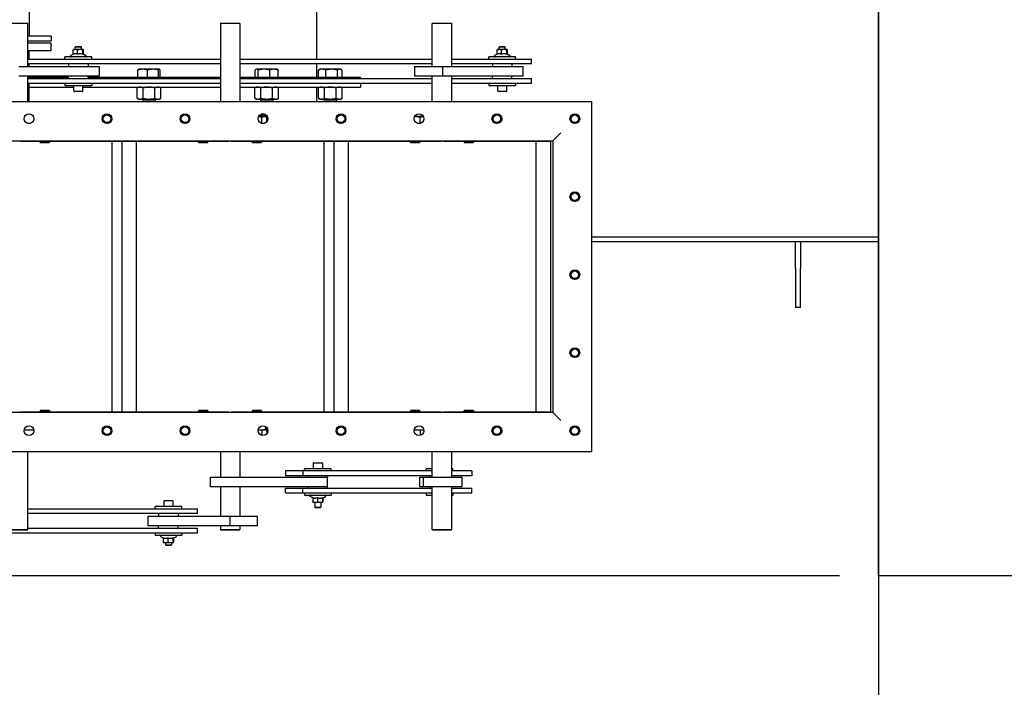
# Model space of a CAD drawing. Header units: inches. Extents: x 24 to 1128, y -94 to 748.
# Tile 380 of 573: x 428 to 479, y 458 to 492. Entities that reach past the tile are written whole.
import ezdxf

# ---------------------------------------------------------------- set-up
doc = ezdxf.new("R2010")
doc.units = ezdxf.units.IN
doc.header["$LTSCALE"] = 32
doc.header["$MEASUREMENT"] = 0
doc.layers.add('Dimension (ANSI)', color=7, linetype='Continuous', lineweight=25)
doc.layers.add('Visible (ANSI)', color=7, linetype='Continuous', lineweight=30)
doc.styles.add('Note Text (ANSI)', font='tahoma.ttf')
doc.dimstyles.new('Architectural (ANSI)', dxfattribs={"dimscale": 32, "dimtxt": 0.125, "dimasz": 0.098425, "dimexe": 0.125, "dimexo": 0.0625, "dimgap": 0.031496, "dimtad": 0, "dimtih": 1, "dimtoh": 1, "dimdec": 4, "dimrnd": 1e-08, "dimzin": 3, "dimdsep": 46, "dimlunit": 4, "dimtxsty": 'Note Text (ANSI)', "dimcen": 0.09, "dimdle": 0.393701, "dimclrd": 256, "dimclre": 256, "dimclrt": 256, "dimadec": 0, "dimazin": 3, "dimtfac": 0.96, "dimtofl": 0, "dimtmove": 0, "dimatfit": 3, "dimfxl": 1, "dimfrac": 2, "dimtolj": 1, "dimtzin": 12, "dimlwd": -1, "dimlwe": -1, "dimarcsym": 0})

# ---------------------------------------------------------------- blocks, each defined once
blk = doc.blocks.new('*D15')
at = {"layer": 'Defpoints', "color": 0, "transparency": 16777216}
for p in [(730.383, 552.029), (472.383, 538.198), (730.383, 454.747)]:
    blk.add_point(p, dxfattribs=at)
at = {"layer": 'Dimension (ANSI)', "transparency": 16777216}
for p, q in [((730.383, 550.029), (730.383, 450.747)), ((472.383, 536.198), (472.383, 450.747)), ((475.533, 454.747), (556.986, 454.747)), ((727.234, 454.747), (572.78, 454.747))]:
    blk.add_line(p, q, dxfattribs=at)
for points in [[(475.533, 455.272), (475.533, 454.222), (472.383, 454.747)], [(727.234, 455.272), (727.234, 454.222), (730.383, 454.747)]]:
    blk.add_solid(points, dxfattribs=at)
at = {"layer": 'Dimension (ANSI)', "transparency": 16777216, "insert": (557.994, 456.83), "char_height": 4, "attachment_point": 1, "style": 'Note Text (ANSI)'}
blk.add_mtext('\\A1;21\'-6"', dxfattribs=at)
blk = doc.blocks.new('*D22')
at = {"layer": 'Defpoints', "color": 0, "transparency": 16777216}
for p in [(438.48, 699.411), (351.857, 463.849), (472.383, 463.849)]:
    blk.add_point(p, dxfattribs=at)
at = {"layer": 'Dimension (ANSI)', "transparency": 16777216}
for p, q in [((436.48, 699.411), (347.857, 699.411)), ((351.857, 696.261), (351.857, 597.163)), ((351.857, 466.999), (351.857, 590.097)), ((470.383, 463.849), (347.857, 463.849))]:
    blk.add_line(p, q, dxfattribs=at)
for points in [[(351.332, 696.261), (352.382, 696.261), (351.857, 699.411)], [(351.332, 466.999), (352.382, 466.999), (351.857, 463.849)]]:
    blk.add_solid(points, dxfattribs=at)
at = {"layer": 'Dimension (ANSI)', "transparency": 16777216, "insert": (338.708, 596.155), "char_height": 4, "attachment_point": 1, "style": 'Note Text (ANSI)'}
blk.add_mtext('\\A1;19\'-7 9/16"', dxfattribs=at)

msp = doc.modelspace()

# ---------------------------------------------------------------- linework, layer by layer
at = {"layer": 'Visible (ANSI)'}
for p, q in [((472.38339, 463.84902), (472.38339, 526.19802)), ((428.80638, 510.19802), (428.80638, 491.52702)), ((443.55639, 493.53652), (443.55639, 490.34652)), ((428.74389, 492.17027), (427.74389, 492.17027)), ((427.76389, 492.19027), (428.72389, 492.19027)), ((428.72389, 492.19027), (428.74389, 492.17027)), ((428.74389, 489.97152), (428.74389, 492.17027)), ((438.63889, 492.19027), (438.61889, 492.17027)), ((439.61889, 492.17027), (438.61889, 492.17027)), ((438.61889, 492.17027), (438.61889, 488.15902)), ((438.63889, 492.19027), (439.59889, 492.19027)), ((439.59889, 492.19027), (439.61889, 492.17027)), ((439.61889, 492.17027), (439.61889, 488.15902)), ((449.51389, 492.19027), (449.49389, 492.17027)), ((450.49389, 492.17027), (449.49389, 492.17027)), ((449.49389, 489.97152), (449.49389, 492.17027)), ((449.51389, 492.19027), (450.47389, 492.19027)), ((450.47389, 492.19027), (450.49389, 492.17027)), ((450.49389, 489.97152), (450.49389, 492.17027)), ((429.93139, 491.52702), (428.74389, 491.52702)), ((428.74389, 491.27702), (429.93139, 491.27702)), ((429.93139, 491.15202), (428.74389, 491.15202)), ((429.93139, 491.52702), (429.93139, 491.27702)), ((429.93139, 490.77702), (429.93139, 491.15202)), ((428.74389, 490.77702), (429.93139, 490.77702)), ((428.80639, 490.34652), (428.80639, 490.77702)), ((431.06545, 490.6012), (430.94239, 490.53016)), ((431.06545, 490.58866), (431.06545, 490.80819)), ((431.08239, 490.83052), (431.08016, 490.82923)), ((431.17977, 490.83052), (431.08239, 490.83052)), ((431.20919, 490.98752), (431.17639, 490.95447)), ((431.48839, 490.95447), (431.17639, 490.95447)), ((431.17639, 490.83052), (431.17639, 490.95447)), ((431.42756, 490.83052), (431.17977, 490.83052)), ((431.20919, 490.98752), (431.45559, 490.98752)), ((431.29409, 490.58866), (431.29409, 490.80819)), ((431.58018, 490.83052), (431.42756, 490.83052)), ((431.45559, 490.98752), (431.48839, 490.95447)), ((431.48839, 490.83052), (431.48839, 490.95447)), ((431.56103, 490.58866), (431.56103, 490.80819)), ((431.58239, 490.83052), (431.58018, 490.83052)), ((431.58239, 490.83052), (431.58462, 490.82923)), ((431.58462, 490.6097), (431.72239, 490.53016)), ((431.59933, 490.6012), (431.59933, 490.80819)), ((452.81532, 490.60113), (452.69239, 490.53016)), ((452.81532, 490.58866), (452.81532, 490.80819)), ((452.83239, 490.83052), (452.83012, 490.8292)), ((452.92953, 490.83052), (452.83239, 490.83052)), ((452.95919, 490.98752), (452.92639, 490.95447)), ((453.23839, 490.95447), (452.92639, 490.95447)), ((452.92639, 490.83052), (452.92639, 490.95447)), ((453.17728, 490.83052), (452.92953, 490.83052)), ((452.95919, 490.98752), (453.20559, 490.98752)), ((453.04374, 490.58866), (453.04374, 490.80819)), ((453.33014, 490.83052), (453.17728, 490.83052)), ((453.20559, 490.98752), (453.23839, 490.95447)), ((453.23839, 490.83052), (453.23839, 490.95447)), ((453.31081, 490.58866), (453.31081, 490.80819)), ((453.33239, 490.83052), (453.33014, 490.83052)), ((453.33239, 490.83052), (453.33466, 490.8292)), ((453.33466, 490.60967), (453.47239, 490.53016)), ((453.34947, 490.60113), (453.34947, 490.80819)), ((428.74389, 490.34652), (438.61889, 490.34652)), ((438.61889, 490.09652), (428.74389, 490.09652)), ((428.80639, 489.97152), (428.80639, 490.09652)), ((432.01989, 490.45552), (430.64489, 490.45552)), ((430.64489, 490.34652), (430.64489, 490.45552)), ((430.83239, 490.09652), (430.83239, 489.97152)), ((431.83239, 490.09652), (431.83239, 489.97152)), ((432.01989, 490.34652), (432.01989, 490.45552)), ((439.61889, 490.34652), (449.49389, 490.34652)), ((449.49389, 490.09652), (439.61889, 490.09652)), ((443.55639, 490.09652), (443.55639, 489.40202)), ((450.49389, 490.34652), (454.58239, 490.34652)), ((454.58239, 490.09652), (450.49389, 490.09652)), ((453.76989, 490.45552), (452.39489, 490.45552)), ((452.39489, 490.34652), (452.39489, 490.45552)), ((452.58239, 490.09652), (452.58239, 489.97152)), ((453.58239, 490.09652), (453.58239, 489.97152)), ((453.76989, 490.34652), (453.76989, 490.45552)), ((454.58239, 490.09652), (454.58239, 490.34652)), ((428.28485, 489.97152), (432.40284, 489.97152)), ((432.40284, 489.97152), (432.40284, 489.47152)), ((434.39275, 489.40202), (434.39275, 489.77644)), ((434.42824, 489.82389), (434.42366, 489.82124)), ((434.63609, 489.82389), (434.42824, 489.82389)), ((435.16279, 489.82389), (434.63609, 489.82389)), ((434.87942, 489.40202), (434.87942, 489.77644)), ((435.4862, 489.82389), (435.16279, 489.82389)), ((435.44616, 489.40202), (435.44616, 489.77644)), ((435.49074, 489.82389), (435.4862, 489.82389)), ((435.49074, 489.82389), (435.49533, 489.82124)), ((435.52623, 489.40202), (435.52623, 489.77644)), ((440.40226, 489.40202), (440.40226, 489.77644)), ((440.46354, 489.82389), (440.4448, 489.81307)), ((440.48164, 489.82389), (440.46354, 489.82389)), ((440.85729, 489.82389), (440.48164, 489.82389)), ((440.56103, 489.40202), (440.56103, 489.77644)), ((441.37044, 489.82389), (440.85729, 489.82389)), ((441.15356, 489.40202), (441.15356, 489.77644)), ((441.52604, 489.82389), (441.37044, 489.82389)), ((441.52604, 489.82389), (441.54478, 489.81307)), ((441.58732, 489.40202), (441.58732, 489.77644)), ((443.65289, 489.40202), (443.65289, 489.77644)), ((443.72982, 489.82389), (443.68605, 489.79862)), ((443.8396, 489.82389), (443.72982, 489.82389)), ((444.33041, 489.82389), (443.8396, 489.82389)), ((444.02632, 489.40202), (444.02632, 489.77644)), ((444.75188, 489.82389), (444.33041, 489.82389)), ((444.63451, 489.40202), (444.63451, 489.77644)), ((444.79232, 489.82389), (444.75188, 489.82389)), ((444.79232, 489.82389), (444.83609, 489.79862)), ((444.86926, 489.40202), (444.86926, 489.77644)), ((448.58027, 489.97152), (450.03485, 489.97152)), ((448.58027, 489.97152), (448.58027, 489.47152)), ((450.03485, 489.97152), (454.15284, 489.97152)), ((450.03485, 489.47152), (450.03485, 489.97152)), ((454.15284, 489.47152), (454.15284, 489.97152)), ((432.40284, 489.47152), (428.28485, 489.47152)), ((428.74389, 488.15902), (428.74389, 489.47152)), ((428.74389, 489.34652), (438.61889, 489.34652)), ((438.61889, 489.09652), (428.74389, 489.09652)), ((428.80639, 489.34652), (428.80639, 489.47152)), ((430.83239, 489.40202), (428.80639, 489.40202)), ((428.80639, 488.15902), (428.80639, 489.09652)), ((430.64489, 489.09652), (430.64489, 488.98752)), ((430.83239, 489.34652), (430.83239, 489.47152)), ((431.83239, 489.34652), (431.83239, 489.47152)), ((438.61889, 489.40202), (431.83239, 489.40202)), ((432.01989, 489.09652), (432.01989, 488.98752)), ((445.80639, 489.40202), (439.61889, 489.40202)), ((439.61889, 489.34652), (449.49389, 489.34652)), ((449.49389, 489.09652), (439.61889, 489.09652)), ((445.80639, 489.40202), (445.80639, 489.34652)), ((445.80639, 489.09652), (445.80639, 488.90202)), ((450.03485, 489.47152), (448.58027, 489.47152)), ((449.49389, 488.15902), (449.49389, 489.47152)), ((454.15284, 489.47152), (450.03485, 489.47152)), ((450.49389, 488.15902), (450.49389, 489.47152)), ((450.49389, 489.34652), (454.58239, 489.34652)), ((454.58239, 489.09652), (450.49389, 489.09652)), ((452.39489, 489.09652), (452.39489, 488.98752)), ((452.58239, 489.34652), (452.58239, 489.47152)), ((453.58239, 489.34652), (453.58239, 489.47152)), ((453.76989, 489.09652), (453.76989, 488.98752)), ((454.58239, 489.09652), (454.58239, 489.34652)), ((428.80639, 488.90202), (431.09789, 488.90202)), ((430.64489, 488.98752), (432.01989, 488.98752)), ((431.09789, 488.70752), (431.09789, 488.98752)), ((431.53489, 488.67552), (431.12989, 488.67552)), ((431.56689, 488.70752), (431.56689, 488.98752)), ((431.56689, 488.90202), (438.61889, 488.90202)), ((434.42849, 488.90202), (434.34635, 488.86371)), ((434.34635, 488.33132), (434.34635, 488.86371)), ((434.65292, 488.33132), (434.65292, 488.86371)), ((435.26607, 488.33132), (435.26607, 488.86371)), ((435.49049, 488.90202), (435.57264, 488.86371)), ((435.57264, 488.33132), (435.57264, 488.86371)), ((439.61889, 488.90202), (445.80639, 488.90202)), ((440.46379, 488.90202), (440.38165, 488.86371)), ((440.38165, 488.33132), (440.38165, 488.86371)), ((440.68822, 488.33132), (440.68822, 488.86371)), ((441.30136, 488.33132), (441.30136, 488.86371)), ((441.52579, 488.90202), (441.60794, 488.86371)), ((441.60794, 488.33132), (441.60794, 488.86371)), ((443.55639, 488.90202), (443.55639, 488.15902)), ((443.73007, 488.90202), (443.64793, 488.86371)), ((443.64793, 488.33132), (443.64793, 488.86371)), ((443.9545, 488.33132), (443.9545, 488.86371)), ((444.56764, 488.33132), (444.56764, 488.86371)), ((444.79207, 488.90202), (444.87422, 488.86371)), ((444.87422, 488.33132), (444.87422, 488.86371)), ((452.39489, 488.98752), (453.76989, 488.98752)), ((452.84789, 488.70752), (452.84789, 488.98752)), ((453.28489, 488.67552), (452.87989, 488.67552)), ((453.31689, 488.70752), (453.31689, 488.98752)), ((457.68139, 488.15902), (387.93139, 488.15902)), ((434.42849, 488.29302), (434.34635, 488.33132)), ((434.42849, 488.29302), (434.49963, 488.29302)), ((434.49963, 488.29302), (434.95949, 488.29302)), ((434.64699, 488.29302), (434.64699, 488.20612)), ((434.64699, 488.20612), (435.27199, 488.20612)), ((434.69409, 488.15902), (434.64699, 488.20612)), ((434.95949, 488.29302), (435.41935, 488.29302)), ((435.22489, 488.15902), (435.27199, 488.20612)), ((435.27199, 488.29302), (435.27199, 488.20612)), ((435.41935, 488.29302), (435.49049, 488.29302)), ((435.49049, 488.29302), (435.57264, 488.33132)), ((440.46379, 488.29302), (440.38165, 488.33132)), ((440.46379, 488.29302), (440.53493, 488.29302)), ((440.53493, 488.29302), (440.99479, 488.29302)), ((440.68229, 488.29302), (440.68229, 488.20612)), ((440.68229, 488.20612), (441.30729, 488.20612)), ((440.72939, 488.15902), (440.68229, 488.20612)), ((440.99479, 488.29302), (441.45465, 488.29302)), ((441.26019, 488.15902), (441.30729, 488.20612)), ((441.30729, 488.29302), (441.30729, 488.20612)), ((441.45465, 488.29302), (441.52579, 488.29302)), ((441.52579, 488.29302), (441.60794, 488.33132)), ((443.73007, 488.29302), (443.64793, 488.33132)), ((443.73007, 488.29302), (443.80121, 488.29302)), ((443.80121, 488.29302), (444.26107, 488.29302)), ((443.94857, 488.29302), (443.94857, 488.20612)), ((443.94857, 488.20612), (444.57357, 488.20612)), ((443.99567, 488.15902), (443.94857, 488.20612)), ((444.26107, 488.29302), (444.72093, 488.29302)), ((444.52647, 488.15902), (444.57357, 488.20612)), ((444.57357, 488.29302), (444.57357, 488.20612)), ((444.72093, 488.29302), (444.79207, 488.29302)), ((444.79207, 488.29302), (444.87422, 488.33132)), ((457.68139, 470.22152), (457.68139, 488.15902)), ((428.88685, 487.04732), (428.72594, 487.04732)), ((440.87278, 487.39107), (440.58047, 487.39107)), ((440.74648, 487.04732), (440.72594, 487.04732)), ((440.74648, 487.04732), (440.74648, 487.35199)), ((440.88685, 487.04732), (440.74648, 487.04732)), ((440.93139, 487.39107), (440.87278, 487.39107)), ((440.93139, 487.39107), (440.99908, 487.35199)), ((440.99908, 487.12472), (440.99908, 487.35199)), ((448.61889, 487.39107), (448.58047, 487.39107)), ((448.99778, 487.39107), (448.61889, 487.39107)), ((448.65014, 487.39107), (448.65014, 487.47917)), ((448.87148, 487.04732), (448.72594, 487.04732)), ((448.87148, 487.04732), (448.87148, 487.35199)), ((448.88685, 487.04732), (448.87148, 487.04732)), ((449.03231, 487.39107), (448.99778, 487.39107)), ((455.68139, 486.15902), (456.09069, 486.56832)), ((389.93139, 486.15902), (455.68139, 486.15902)), ((428.32424, 486.14027), (428.1984, 486.14027)), ((428.32424, 486.14027), (429.36889, 486.14027)), ((428.74389, 486.14027), (428.74389, 486.15902)), ((429.36889, 486.15902), (429.36889, 486.09312)), ((429.36889, 486.09312), (429.86889, 486.09312)), ((429.41469, 486.04732), (429.36889, 486.09312)), ((429.82309, 486.04732), (429.41469, 486.04732)), ((429.82309, 486.04732), (429.86889, 486.09312)), ((429.86889, 486.15902), (429.86889, 486.09312)), ((429.86889, 486.14027), (433.05639, 486.14027)), ((433.05639, 486.14027), (433.55698, 486.14027)), ((433.05639, 486.14027), (433.05639, 472.24027)), ((433.55698, 486.14027), (434.30147, 486.14027)), ((433.55698, 486.14027), (433.55698, 472.24027)), ((434.30147, 486.14027), (437.49389, 486.14027)), ((434.30147, 486.14027), (434.30147, 472.24027)), ((437.49389, 486.15902), (437.49389, 486.09312)), ((437.49389, 486.09312), (437.99389, 486.09312)), ((437.53969, 486.04732), (437.49389, 486.09312)), ((437.94809, 486.04732), (437.53969, 486.04732)), ((437.94809, 486.04732), (437.99389, 486.09312)), ((437.99389, 486.15902), (437.99389, 486.09312)), ((437.99389, 486.14027), (439.05266, 486.14027)), ((438.61889, 486.15902), (438.61889, 486.14027)), ((439.17854, 486.14027), (439.05266, 486.14027)), ((439.17854, 486.14027), (440.24389, 486.14027)), ((439.61889, 486.15902), (439.61889, 486.14027)), ((440.24389, 486.15902), (440.24389, 486.09312)), ((440.24389, 486.09312), (440.74389, 486.09312)), ((440.28969, 486.04732), (440.24389, 486.09312)), ((440.69809, 486.04732), (440.28969, 486.04732)), ((440.69809, 486.04732), (440.74389, 486.09312)), ((440.74389, 486.15902), (440.74389, 486.09312)), ((440.74389, 486.14027), (443.92972, 486.14027)), ((443.92972, 486.14027), (444.43345, 486.14027)), ((443.92972, 486.14027), (443.92972, 472.24027)), ((444.43345, 486.14027), (444.43423, 486.14027)), ((444.43423, 486.14027), (445.18201, 486.14027)), ((444.43423, 486.14027), (444.43423, 472.24027)), ((445.18201, 486.14027), (448.36889, 486.14027)), ((445.18201, 486.14027), (445.18201, 472.24027)), ((448.36889, 486.15902), (448.36889, 486.09312)), ((448.36889, 486.09312), (448.86889, 486.09312)), ((448.41469, 486.04732), (448.36889, 486.09312)), ((448.82309, 486.04732), (448.41469, 486.04732)), ((448.82309, 486.04732), (448.86889, 486.09312)), ((448.86889, 486.15902), (448.86889, 486.09312)), ((448.86889, 486.14027), (449.9484, 486.14027)), ((449.49389, 486.14027), (449.49389, 486.15902)), ((450.07424, 486.14027), (449.9484, 486.14027)), ((450.07424, 486.14027), (451.11889, 486.14027)), ((450.49389, 486.14027), (450.49389, 486.15902)), ((451.11889, 486.15902), (451.11889, 486.09312)), ((451.11889, 486.09312), (451.61889, 486.09312)), ((451.16469, 486.04732), (451.11889, 486.09312)), ((451.57309, 486.04732), (451.16469, 486.04732)), ((451.57309, 486.04732), (451.61889, 486.09312)), ((451.61889, 486.15902), (451.61889, 486.09312)), ((451.61889, 486.14027), (454.80639, 486.14027)), ((454.80639, 486.14027), (455.5566, 486.14027)), ((454.80639, 486.14027), (454.80639, 472.24027)), ((455.5566, 486.14027), (455.5566, 472.24027)), ((455.68139, 486.15902), (455.68139, 472.22152)), ((457.68139, 481.22402), (472.38339, 481.22402)), ((472.38339, 480.97402), (457.68139, 480.97402)), ((468.13339, 479.59902), (468.13339, 480.97402)), ((468.38339, 480.97402), (468.38339, 479.59902)), ((468.13339, 479.59902), (468.13339, 477.59902)), ((468.38339, 477.59902), (468.38339, 479.59902)), ((468.38339, 477.59902), (468.13339, 477.59902)), ((429.41389, 472.33322), (429.36809, 472.28741)), ((429.41389, 472.33322), (429.82229, 472.33322)), ((429.82229, 472.33322), (429.86809, 472.28741)), ((437.53889, 472.33322), (437.49309, 472.28741)), ((437.53889, 472.33322), (437.94729, 472.33322)), ((437.94729, 472.33322), (437.99309, 472.28741)), ((440.28889, 472.33322), (440.24309, 472.28741)), ((440.28889, 472.33322), (440.69729, 472.33322)), ((440.69729, 472.33322), (440.74309, 472.28741)), ((448.41389, 472.33322), (448.36809, 472.28741)), ((448.41389, 472.33322), (448.82229, 472.33322)), ((448.82229, 472.33322), (448.86809, 472.28741)), ((451.16389, 472.33322), (451.11809, 472.28741)), ((451.16389, 472.33322), (451.57229, 472.33322)), ((451.57229, 472.33322), (451.61809, 472.28741)), ((455.68139, 472.22152), (389.93139, 472.22152)), ((429.36809, 472.24027), (428.32424, 472.24027)), ((428.74389, 472.22152), (428.74389, 472.24027)), ((429.86809, 472.28741), (429.36809, 472.28741)), ((429.36809, 472.22152), (429.36809, 472.28741)), ((429.86809, 472.22152), (429.86809, 472.28741)), ((433.05639, 472.24027), (429.86809, 472.24027)), ((433.55698, 472.24027), (433.05639, 472.24027)), ((434.30147, 472.24027), (433.55698, 472.24027)), ((437.49309, 472.24027), (434.30147, 472.24027)), ((437.99309, 472.28741), (437.49309, 472.28741)), ((437.49309, 472.22152), (437.49309, 472.28741)), ((437.99309, 472.22152), (437.99309, 472.28741)), ((439.05266, 472.24027), (437.99309, 472.24027)), ((438.61889, 472.24027), (438.61889, 472.22152)), ((439.05266, 472.24027), (439.17854, 472.24027)), ((440.24309, 472.24027), (439.17854, 472.24027)), ((439.61889, 472.24027), (439.61889, 472.22152)), ((440.74309, 472.28741), (440.24309, 472.28741)), ((440.24309, 472.22152), (440.24309, 472.28741)), ((440.74309, 472.22152), (440.74309, 472.28741)), ((443.92972, 472.24027), (440.74309, 472.24027)), ((444.43345, 472.24027), (443.92972, 472.24027)), ((444.43423, 472.24027), (444.43345, 472.24027)), ((445.18201, 472.24027), (444.43423, 472.24027)), ((448.36809, 472.24027), (445.18201, 472.24027)), ((448.86809, 472.28741), (448.36809, 472.28741)), ((448.36809, 472.22152), (448.36809, 472.28741)), ((448.86809, 472.22152), (448.86809, 472.28741)), ((449.9484, 472.24027), (448.86809, 472.24027)), ((449.49389, 472.22152), (449.49389, 472.24027)), ((449.9484, 472.24027), (450.07424, 472.24027)), ((451.11809, 472.24027), (450.07424, 472.24027)), ((450.49389, 472.22152), (450.49389, 472.24027)), ((451.61809, 472.28741), (451.11809, 472.28741)), ((451.11809, 472.22152), (451.11809, 472.28741)), ((451.61809, 472.22152), (451.61809, 472.28741)), ((454.80639, 472.24027), (451.61809, 472.24027)), ((455.5566, 472.24027), (454.80639, 472.24027)), ((456.09069, 471.81222), (455.68139, 472.22152)), ((428.56128, 471.33322), (429.0515, 471.33322)), ((440.56128, 471.33322), (440.7455, 471.33322)), ((440.7455, 471.33322), (440.99827, 471.33322)), ((440.7455, 471.33322), (440.7455, 471.04155)), ((440.99827, 471.33322), (440.99827, 471.12375)), ((448.56128, 471.33322), (448.8697, 471.33322)), ((448.8697, 471.33322), (448.94976, 471.33322)), ((448.8697, 471.33322), (448.8697, 471.04216)), ((448.94976, 471.33322), (449.0515, 471.33322)), ((387.93139, 470.22152), (457.68139, 470.22152)), ((428.74389, 466.21027), (428.74389, 470.22152)), ((438.61889, 470.22152), (438.61889, 468.90902)), ((439.61889, 470.22152), (439.61889, 468.90902)), ((449.49389, 468.90902), (449.49389, 470.22152)), ((450.49389, 468.90902), (450.49389, 470.22152)), ((444.30633, 469.33052), (442.93133, 469.33052)), ((442.93133, 469.22152), (442.93133, 469.33052)), ((443.38433, 469.61052), (443.38433, 469.33052)), ((443.41633, 469.64252), (443.82133, 469.64252)), ((443.85333, 469.61052), (443.85333, 469.33052)), ((444.30633, 469.22152), (444.30633, 469.33052)), ((449.49389, 469.33052), (449.17607, 469.33052)), ((449.17607, 469.22152), (449.17607, 469.33052)), ((450.55107, 469.33052), (450.49389, 469.33052)), ((450.55107, 469.22152), (450.55107, 469.33052)), ((438.11343, 468.90902), (444.11334, 468.90902)), ((438.11343, 468.40902), (438.11343, 468.90902)), ((441.96405, 469.22152), (441.96405, 468.97152)), ((442.84391, 469.22152), (441.96405, 469.22152)), ((442.84391, 468.97152), (441.96405, 468.97152)), ((442.84391, 469.22152), (442.84391, 468.97152)), ((449.49389, 469.22152), (442.84391, 469.22152)), ((449.49389, 468.97152), (442.84391, 468.97152)), ((443.11883, 468.97152), (443.11883, 468.90902)), ((444.11334, 468.90902), (444.1243, 468.90902)), ((444.11334, 468.40902), (444.11334, 468.90902)), ((444.11883, 468.97152), (444.11883, 468.90902)), ((444.1243, 468.40902), (444.1243, 468.90902)), ((448.84951, 468.90902), (449.02327, 468.90902)), ((448.84951, 468.40902), (448.84951, 468.90902)), ((449.02327, 468.90902), (451.02243, 468.90902)), ((449.02327, 468.90902), (449.02327, 468.40902)), ((449.36357, 468.97152), (449.36357, 468.90902)), ((451.51835, 469.22152), (450.49389, 469.22152)), ((451.51835, 468.97152), (450.49389, 468.97152)), ((451.02243, 468.40902), (451.02243, 468.90902)), ((451.51835, 469.22152), (451.51835, 468.97152)), ((444.11334, 468.40902), (438.11343, 468.40902)), ((438.61889, 468.40902), (438.61889, 466.90902)), ((439.61889, 468.40902), (439.61889, 466.90902)), ((441.96405, 468.34652), (442.84391, 468.34652)), ((441.96405, 468.09652), (441.96405, 468.34652)), ((442.84391, 468.34652), (449.49389, 468.34652)), ((442.84391, 468.09652), (442.84391, 468.34652)), ((443.11883, 468.34652), (443.11883, 468.40902)), ((444.1243, 468.40902), (444.11334, 468.40902)), ((444.11883, 468.34652), (444.11883, 468.40902)), ((449.02327, 468.40902), (448.84951, 468.40902)), ((451.02243, 468.40902), (449.02327, 468.40902)), ((449.36357, 468.34652), (449.36357, 468.40902)), ((449.49389, 466.21027), (449.49389, 468.40902)), ((450.49389, 466.21027), (450.49389, 468.40902)), ((450.49389, 468.34652), (451.51835, 468.34652)), ((451.51835, 468.09652), (451.51835, 468.34652)), ((441.96405, 468.09652), (442.84391, 468.09652)), ((442.84391, 468.09652), (449.49389, 468.09652)), ((442.93133, 468.09652), (442.93133, 467.98752)), ((442.93133, 467.98752), (444.30633, 467.98752)), ((443.36527, 467.8341), (443.22883, 467.91287)), ((443.36527, 467.85437), (443.36527, 467.63484)), ((443.61155, 467.85437), (443.61155, 467.63484)), ((443.86511, 467.85437), (443.86511, 467.63484)), ((443.86891, 467.83209), (444.00883, 467.91287)), ((443.87238, 467.8341), (443.87238, 467.63484)), ((444.30633, 468.09652), (444.30633, 467.98752)), ((449.17607, 468.09652), (449.17607, 467.98752)), ((449.17607, 467.98752), (449.49389, 467.98752)), ((450.49389, 468.09652), (451.51835, 468.09652)), ((450.49389, 467.98752), (450.55107, 467.98752)), ((450.55107, 468.09652), (450.55107, 467.98752)), ((428.74389, 467.28402), (437.45439, 467.28402)), ((436.64189, 467.39302), (435.26689, 467.39302)), ((435.26689, 467.28402), (435.26689, 467.39302)), ((435.71989, 467.67302), (435.71989, 467.39302)), ((435.75189, 467.70502), (436.15689, 467.70502)), ((436.18889, 467.67302), (436.18889, 467.39302)), ((436.64189, 467.28402), (436.64189, 467.39302)), ((437.45439, 467.03402), (437.45439, 467.28402)), ((443.36883, 467.61252), (443.36875, 467.61256)), ((443.36883, 467.61252), (443.48841, 467.61252)), ((443.46283, 467.61252), (443.46283, 467.36357)), ((443.46283, 467.36357), (443.77483, 467.36357)), ((443.49563, 467.33052), (443.46283, 467.36357)), ((443.48841, 467.61252), (443.73833, 467.61252)), ((443.74203, 467.33052), (443.49563, 467.33052)), ((443.73833, 467.61252), (443.86875, 467.61252)), ((443.74203, 467.33052), (443.77483, 467.36357)), ((443.77483, 467.61252), (443.77483, 467.36357)), ((443.86875, 467.61252), (443.86883, 467.61252)), ((443.86883, 467.61252), (443.86891, 467.61256)), ((437.45439, 467.03402), (428.74389, 467.03402)), ((434.89181, 466.90902), (439.11115, 466.90902)), ((434.89181, 466.90902), (434.89181, 466.40902)), ((435.45439, 467.03402), (435.45439, 466.90902)), ((436.45439, 467.03402), (436.45439, 466.90902)), ((439.11115, 466.90902), (439.11115, 466.40902)), ((439.11115, 466.90902), (440.53309, 466.90902)), ((440.53309, 466.40902), (440.53309, 466.90902)), ((428.74389, 466.28402), (437.45439, 466.28402)), ((439.11115, 466.40902), (434.89181, 466.40902)), ((435.45439, 466.28402), (435.45439, 466.40902)), ((436.45439, 466.28402), (436.45439, 466.40902)), ((437.45439, 466.03402), (437.45439, 466.28402)), ((438.61889, 466.40902), (438.61889, 466.21027)), ((440.53309, 466.40902), (439.11115, 466.40902)), ((439.61889, 466.40902), (439.61889, 466.21027)), ((437.45439, 466.03402), (396.11889, 466.03402)), ((427.74389, 466.21027), (428.74389, 466.21027)), ((428.72389, 466.19027), (427.76389, 466.19027)), ((428.72389, 466.19027), (428.74389, 466.21027)), ((435.26689, 466.03402), (435.26689, 465.92502)), ((435.26689, 465.92502), (436.64189, 465.92502)), ((435.68999, 465.77786), (435.56439, 465.85037)), ((435.68999, 465.79187), (435.68999, 465.57234)), ((435.92254, 465.79187), (435.92254, 465.57234)), ((436.18694, 465.79187), (436.18694, 465.57234)), ((436.20593, 465.77043), (436.34439, 465.85037)), ((436.21879, 465.77786), (436.21879, 465.57234)), ((436.64189, 466.03402), (436.64189, 465.92502)), ((438.61889, 466.21027), (439.61889, 466.21027)), ((438.63889, 466.19027), (438.61889, 466.21027)), ((439.59889, 466.19027), (438.63889, 466.19027)), ((439.59889, 466.19027), (439.61889, 466.21027)), ((449.49389, 466.21027), (450.49389, 466.21027)), ((449.51389, 466.19027), (449.49389, 466.21027)), ((450.47389, 466.19027), (449.51389, 466.19027)), ((450.47389, 466.19027), (450.49389, 466.21027)), ((435.70439, 465.55002), (435.70286, 465.5509)), ((435.70439, 465.55002), (435.80626, 465.55002)), ((435.79839, 465.55002), (435.79839, 465.42607)), ((435.79839, 465.42607), (436.11039, 465.42607)), ((435.83119, 465.39302), (435.79839, 465.42607)), ((435.80626, 465.55002), (436.05474, 465.55002)), ((436.07759, 465.39302), (435.83119, 465.39302)), ((436.05474, 465.55002), (436.20286, 465.55002)), ((436.07759, 465.39302), (436.11039, 465.42607)), ((436.11039, 465.55002), (436.11039, 465.42607)), ((436.20286, 465.55002), (436.20439, 465.55002)), ((436.20439, 465.55002), (436.20593, 465.5509)), ((730.38339, 463.84902), (472.38339, 463.84902))]:
    msp.add_line(p, q, dxfattribs=at)
for centre, radius in [((428.80639, 487.28402), 0.25), ((432.80639, 487.28402), 0.25), ((432.80639, 487.28402), 0.23623), ((432.80639, 487.28402), 0.23622), ((436.80639, 487.28402), 0.25), ((436.80639, 487.28402), 0.23623), ((436.80639, 487.28402), 0.23622), ((440.80639, 487.28402), 0.25), ((444.80639, 487.28402), 0.25), ((444.80639, 487.28402), 0.23623), ((444.80639, 487.28402), 0.23622), ((448.80639, 487.28402), 0.25), ((452.80639, 487.28402), 0.25), ((452.80639, 487.28402), 0.23623), ((452.80639, 487.28402), 0.23622), ((456.80639, 487.28402), 0.25), ((456.80639, 487.28402), 0.23622), ((432.80639, 487.28402), 0.19396), ((436.80639, 487.28402), 0.19396), ((444.80639, 487.28402), 0.19396), ((452.80639, 487.28402), 0.19396), ((456.80639, 487.28402), 0.19396), ((456.80639, 483.28402), 0.25), ((456.80639, 483.28402), 0.23623), ((456.80639, 483.28402), 0.23622), ((456.80639, 483.28402), 0.19396), ((456.80639, 479.28402), 0.25), ((456.80639, 479.28402), 0.23622), ((456.80639, 479.28402), 0.19396), ((456.80639, 475.28402), 0.25), ((456.80639, 475.28402), 0.23623), ((456.80639, 475.28402), 0.23622), ((456.80639, 475.28402), 0.19396), ((428.80639, 471.28402), 0.25), ((432.80639, 471.28402), 0.25), ((432.80639, 471.28402), 0.23623), ((432.80639, 471.28402), 0.23622), ((432.80639, 471.28402), 0.19396), ((436.80639, 471.28402), 0.25), ((436.80639, 471.28402), 0.23623), ((436.80639, 471.28402), 0.23622), ((436.80639, 471.28402), 0.19396), ((440.80639, 471.28402), 0.25), ((444.80639, 471.28402), 0.25), ((444.80639, 471.28402), 0.23623), ((444.80639, 471.28402), 0.23622), ((444.80639, 471.28402), 0.19396), ((448.80639, 471.28402), 0.25), ((452.80639, 471.28402), 0.25), ((452.80639, 471.28402), 0.23623), ((452.80639, 471.28402), 0.23622), ((452.80639, 471.28402), 0.19396), ((456.80639, 471.28402), 0.25), ((456.80639, 471.28402), 0.23622), ((456.80639, 471.28402), 0.19396)]:
    msp.add_circle(centre, radius, dxfattribs=at)
for centre, radius, start, end in [((430.96239, 490.49552), 0.04, 120, 270), ((431.70239, 490.49552), 0.04, 270, 60), ((452.71239, 490.49552), 0.04, 120, 270), ((453.45239, 490.49552), 0.04, 270, 60), ((431.12989, 488.70752), 0.032, 180, 270), ((431.53489, 488.70752), 0.032, 270, 0), ((452.87989, 488.70752), 0.032, 180, 270), ((453.28489, 488.70752), 0.032, 270, 0), ((440.80639, 487.28402), 0.23622, 324.655145, 153.052214), ((440.80639, 487.28402), 0.19396, 23.151695, 146.500375), ((440.77389, 487.01732), 0.03, 90, 132.00876), ((440.80639, 487.28402), 0.19396, 353.430025, 6.569975), ((440.7939, 471.53322), 0.2, 270, 339.395529), ((440.80639, 471.28402), 0.19396, 14.694601, 41.085573), ((440.80639, 471.28402), 0.23622, 324.317554, 44.335862), ((440.80639, 471.28402), 0.19396, 351.596864, 8.403136), ((443.41633, 469.61052), 0.032, 90, 180), ((443.82133, 469.61052), 0.032, 0, 90), ((443.24883, 467.94752), 0.04, 90, 240), ((443.98883, 467.94752), 0.04, 300, 90), ((435.75189, 467.67302), 0.032, 90, 180), ((436.15689, 467.67302), 0.032, 0, 90), ((435.58439, 465.88502), 0.04, 90, 240), ((436.32439, 465.88502), 0.04, 300, 90)]:
    msp.add_arc(centre, radius, start, end, dxfattribs=at)
for points, weights in [([(431.17977, 490.83052), (431.12671, 490.83052), (431.06545, 490.80819)], [1, 1.0379548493, 1]), ([(431.06545, 490.80819), (431.0733, 490.82527), (431.08016, 490.82923)], [1, 1.02877780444, 1.01391628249]), ([(431.17977, 490.61099), (431.12671, 490.61099), (431.06545, 490.58866)], [1, 1.07126378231, 1.06521168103]), ([(431.29409, 490.80819), (431.23283, 490.83052), (431.17977, 490.83052)], [1, 1.0379548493, 1]), ([(431.29409, 490.58866), (431.23283, 490.61099), (431.17977, 490.61099)], [1.06521168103, 1.07126378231, 1]), ([(431.42756, 490.83052), (431.36562, 490.83052), (431.29409, 490.80819)], [1, 1.0379548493, 1]), ([(431.42756, 490.61099), (431.36562, 490.61099), (431.29409, 490.58866)], [1, 1.07126378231, 1.06521168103]), ([(431.56103, 490.80819), (431.4895, 490.83052), (431.42756, 490.83052)], [1, 1.0379548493, 1]), ([(431.56103, 490.58866), (431.4895, 490.61099), (431.42756, 490.61099)], [1.06521168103, 1.07126378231, 1]), ([(431.58018, 490.83052), (431.57129, 490.83052), (431.56103, 490.80819)], [1, 1.0379548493, 1]), ([(431.58018, 490.61099), (431.57129, 490.61099), (431.56103, 490.58866)], [1, 1.07126378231, 1.06521168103]), ([(431.59933, 490.80819), (431.58907, 490.83052), (431.58018, 490.83052)], [1, 1.0379548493, 1]), ([(431.58462, 490.6097), (431.58239, 490.61099), (431.58018, 490.61099)], [1.02933510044, 1.01682146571, 1]), ([(452.92953, 490.83052), (452.87652, 490.83052), (452.81532, 490.80819)], [1, 1.0379548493, 1]), ([(452.81532, 490.80819), (452.82321, 490.82522), (452.83012, 490.8292)], [1, 1.02869213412, 1.01400438]), ([(452.92953, 490.61099), (452.87652, 490.61099), (452.81532, 490.58866)], [1, 1.07126378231, 1.06521168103]), ([(453.04374, 490.80819), (452.98253, 490.83052), (452.92953, 490.83052)], [1, 1.0379548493, 1]), ([(453.04374, 490.58866), (452.98253, 490.61099), (452.92953, 490.61099)], [1.06521168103, 1.07126378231, 1]), ([(453.17728, 490.83052), (453.1153, 490.83052), (453.04374, 490.80819)], [1, 1.0379548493, 1]), ([(453.17728, 490.61099), (453.1153, 490.61099), (453.04374, 490.58866)], [1, 1.07126378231, 1.06521168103]), ([(453.31081, 490.80819), (453.23925, 490.83052), (453.17728, 490.83052)], [1, 1.0379548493, 1]), ([(453.31081, 490.58866), (453.23925, 490.61099), (453.17728, 490.61099)], [1.06521168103, 1.07126378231, 1]), ([(453.33014, 490.83052), (453.32117, 490.83052), (453.31081, 490.80819)], [1, 1.0379548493, 1]), ([(453.33014, 490.61099), (453.32117, 490.61099), (453.31081, 490.58866)], [1, 1.07126378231, 1.06521168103]), ([(453.34947, 490.80819), (453.33911, 490.83052), (453.33014, 490.83052)], [1, 1.0379548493, 1]), ([(453.33466, 490.60967), (453.33239, 490.61099), (453.33014, 490.61099)], [1.02957014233, 1.01697969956, 1]), ([(434.63609, 489.82389), (434.52316, 489.82389), (434.39275, 489.77644)], [1, 1.04314139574, 1.01001874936]), ([(434.39275, 489.77644), (434.40925, 489.81292), (434.42366, 489.82124)], [1.01001874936, 1.03529491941, 1.01615991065]), ([(434.87942, 489.77644), (434.74902, 489.82389), (434.63609, 489.82389)], [1.01001874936, 1.04314139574, 1]), ([(435.16279, 489.82389), (435.03128, 489.82389), (434.87942, 489.77644)], [1, 1.04314139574, 1.01001874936]), ([(435.44616, 489.77644), (435.29431, 489.82389), (435.16279, 489.82389)], [1.01001874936, 1.04314139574, 1]), ([(435.4862, 489.82389), (435.46762, 489.82389), (435.44616, 489.77644)], [1, 1.04314139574, 1.01001874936]), ([(435.52623, 489.77644), (435.50478, 489.82389), (435.4862, 489.82389)], [1.01001874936, 1.04314139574, 1]), ([(440.48164, 489.82389), (440.4448, 489.82389), (440.40226, 489.77644)], [1, 1.04314139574, 1.01001874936]), ([(440.56103, 489.77644), (440.51849, 489.82389), (440.48164, 489.82389)], [1.01001874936, 1.04314139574, 1]), ([(440.85729, 489.82389), (440.7198, 489.82389), (440.56103, 489.77644)], [1, 1.04314139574, 1.01001874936]), ([(441.15356, 489.77644), (440.99479, 489.82389), (440.85729, 489.82389)], [1.01001874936, 1.04314139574, 1]), ([(441.37044, 489.82389), (441.26979, 489.82389), (441.15356, 489.77644)], [1, 1.04314139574, 1.01001874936]), ([(441.58732, 489.77644), (441.4711, 489.82389), (441.37044, 489.82389)], [1.01001874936, 1.04314139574, 1]), ([(441.54478, 489.81307), (441.56489, 489.80146), (441.58732, 489.77644)], [1.02385469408, 1.02721658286, 1.01001874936]), ([(443.8396, 489.82389), (443.75295, 489.82389), (443.65289, 489.77644)], [1, 1.04314139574, 1.01001874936]), ([(443.65289, 489.77644), (443.67, 489.78935), (443.68605, 489.79862)], [1.01001874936, 1.01882307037, 1.02223897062]), ([(444.02632, 489.77644), (443.92626, 489.82389), (443.8396, 489.82389)], [1.01001874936, 1.04314139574, 1]), ([(444.33041, 489.82389), (444.18928, 489.82389), (444.02632, 489.77644)], [1, 1.04314139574, 1.01001874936]), ([(444.63451, 489.77644), (444.47154, 489.82389), (444.33041, 489.82389)], [1.01001874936, 1.04314139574, 1]), ([(444.75188, 489.82389), (444.69741, 489.82389), (444.63451, 489.77644)], [1, 1.04314139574, 1.01001874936]), ([(444.86926, 489.77644), (444.80636, 489.82389), (444.75188, 489.82389)], [1.01001874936, 1.04314139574, 1]), ([(434.49963, 488.90202), (434.42849, 488.90202), (434.34635, 488.86371)], [1, 1.0379548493, 1]), ([(434.65292, 488.86371), (434.57077, 488.90202), (434.49963, 488.90202)], [1, 1.0379548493, 1]), ([(434.95949, 488.90202), (434.81721, 488.90202), (434.65292, 488.86371)], [1, 1.0379548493, 1]), ([(435.26607, 488.86371), (435.10177, 488.90202), (434.95949, 488.90202)], [1, 1.0379548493, 1]), ([(435.41935, 488.90202), (435.34821, 488.90202), (435.26607, 488.86371)], [1, 1.0379548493, 1]), ([(435.57264, 488.86371), (435.49049, 488.90202), (435.41935, 488.90202)], [1, 1.0379548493, 1]), ([(440.53493, 488.90202), (440.46379, 488.90202), (440.38165, 488.86371)], [1, 1.0379548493, 1]), ([(440.68822, 488.86371), (440.60607, 488.90202), (440.53493, 488.90202)], [1, 1.0379548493, 1]), ([(440.99479, 488.90202), (440.85251, 488.90202), (440.68822, 488.86371)], [1, 1.0379548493, 1]), ([(441.30136, 488.86371), (441.13707, 488.90202), (440.99479, 488.90202)], [1, 1.0379548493, 1]), ([(441.45465, 488.90202), (441.38351, 488.90202), (441.30136, 488.86371)], [1, 1.0379548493, 1]), ([(441.60794, 488.86371), (441.52579, 488.90202), (441.45465, 488.90202)], [1, 1.0379548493, 1]), ([(443.80121, 488.90202), (443.73007, 488.90202), (443.64793, 488.86371)], [1, 1.0379548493, 1]), ([(443.9545, 488.86371), (443.87235, 488.90202), (443.80121, 488.90202)], [1, 1.0379548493, 1]), ([(444.26107, 488.90202), (444.11879, 488.90202), (443.9545, 488.86371)], [1, 1.0379548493, 1]), ([(444.56764, 488.86371), (444.40335, 488.90202), (444.26107, 488.90202)], [1, 1.0379548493, 1]), ([(444.72093, 488.90202), (444.64979, 488.90202), (444.56764, 488.86371)], [1, 1.0379548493, 1]), ([(444.87422, 488.86371), (444.79207, 488.90202), (444.72093, 488.90202)], [1, 1.0379548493, 1]), ([(434.34635, 488.33132), (434.42849, 488.29302), (434.49963, 488.29302)], [1, 1.0379548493, 1]), ([(434.49963, 488.29302), (434.57077, 488.29302), (434.65292, 488.33132)], [1, 1.0379548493, 1]), ([(434.65292, 488.33132), (434.81721, 488.29302), (434.95949, 488.29302)], [1, 1.0379548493, 1]), ([(434.95949, 488.29302), (435.10177, 488.29302), (435.26607, 488.33132)], [1, 1.0379548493, 1]), ([(435.26607, 488.33132), (435.34821, 488.29302), (435.41935, 488.29302)], [1, 1.0379548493, 1]), ([(435.41935, 488.29302), (435.49049, 488.29302), (435.57264, 488.33132)], [1, 1.0379548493, 1]), ([(440.38165, 488.33132), (440.46379, 488.29302), (440.53493, 488.29302)], [1, 1.0379548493, 1]), ([(440.53493, 488.29302), (440.60607, 488.29302), (440.68822, 488.33132)], [1, 1.0379548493, 1]), ([(440.68822, 488.33132), (440.85251, 488.29302), (440.99479, 488.29302)], [1, 1.0379548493, 1]), ([(440.99479, 488.29302), (441.13707, 488.29302), (441.30136, 488.33132)], [1, 1.0379548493, 1]), ([(441.30136, 488.33132), (441.38351, 488.29302), (441.45465, 488.29302)], [1, 1.0379548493, 1]), ([(441.45465, 488.29302), (441.52579, 488.29302), (441.60794, 488.33132)], [1, 1.0379548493, 1]), ([(443.64793, 488.33132), (443.73007, 488.29302), (443.80121, 488.29302)], [1, 1.0379548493, 1]), ([(443.80121, 488.29302), (443.87235, 488.29302), (443.9545, 488.33132)], [1, 1.0379548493, 1]), ([(443.9545, 488.33132), (444.11879, 488.29302), (444.26107, 488.29302)], [1, 1.0379548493, 1]), ([(444.26107, 488.29302), (444.40335, 488.29302), (444.56764, 488.33132)], [1, 1.0379548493, 1]), ([(444.56764, 488.33132), (444.64979, 488.29302), (444.72093, 488.29302)], [1, 1.0379548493, 1]), ([(444.72093, 488.29302), (444.79207, 488.29302), (444.87422, 488.33132)], [1, 1.0379548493, 1]), ([(440.74648, 487.35199), (440.65713, 487.37778), (440.57832, 487.3864)], [1.01001874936, 1.03164182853, 1.02076330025]), ([(440.87278, 487.39107), (440.81417, 487.39107), (440.74648, 487.35199)], [1, 1.04314139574, 1.01001874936]), ([(440.99908, 487.35199), (440.93139, 487.39107), (440.87278, 487.39107)], [1.01001874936, 1.04314139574, 1]), ([(448.61889, 487.39107), (448.59949, 487.39107), (448.58, 487.39007)], [1, 1.00689381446, 1.01184024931]), ([(448.87148, 487.35199), (448.73612, 487.39107), (448.61889, 487.39107)], [1.01001874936, 1.04314139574, 1]), ([(448.99778, 487.39107), (448.93917, 487.39107), (448.87148, 487.35199)], [1, 1.04314139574, 1.01001874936]), ([(449.0339, 487.38764), (449.01572, 487.39107), (448.99778, 487.39107)], [1.01890644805, 1.01282103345, 1]), ([(443.36527, 467.85437), (443.43126, 467.83205), (443.48841, 467.83205)], [1.06521168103, 1.07126378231, 1]), ([(443.48841, 467.83205), (443.54556, 467.83205), (443.61155, 467.85437)], [1, 1.07126378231, 1.06521168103]), ([(443.61155, 467.85437), (443.67949, 467.83205), (443.73833, 467.83205)], [1.06521168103, 1.07126378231, 1]), ([(443.73833, 467.83205), (443.79717, 467.83205), (443.86511, 467.85437)], [1, 1.07126378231, 1.06521168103]), ([(443.86511, 467.85437), (443.86706, 467.83205), (443.86875, 467.83205)], [1.06521168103, 1.07126378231, 1]), ([(443.86875, 467.83205), (443.86883, 467.83205), (443.86891, 467.83209)], [1, 1.00313864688, 1.00612731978]), ([(443.36875, 467.61256), (443.36713, 467.61349), (443.36527, 467.63484)], [1.0032892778, 1.03623200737, 1]), ([(443.36527, 467.63484), (443.43126, 467.61252), (443.48841, 467.61252)], [1, 1.0379548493, 1]), ([(443.48841, 467.61252), (443.54556, 467.61252), (443.61155, 467.63484)], [1, 1.0379548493, 1]), ([(443.61155, 467.63484), (443.67949, 467.61252), (443.73833, 467.61252)], [1, 1.0379548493, 1]), ([(443.73833, 467.61252), (443.79717, 467.61252), (443.86511, 467.63484)], [1, 1.0379548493, 1]), ([(443.86511, 467.63484), (443.86706, 467.61252), (443.86875, 467.61252)], [1, 1.0379548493, 1]), ([(443.86875, 467.61252), (443.87043, 467.61252), (443.87238, 467.63484)], [1, 1.0379548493, 1]), ([(435.68999, 465.79187), (435.7523, 465.76955), (435.80626, 465.76955)], [1.06521168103, 1.07126378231, 1]), ([(435.80626, 465.76955), (435.86023, 465.76955), (435.92254, 465.79187)], [1, 1.07126378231, 1.06521168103]), ([(435.92254, 465.79187), (435.99338, 465.76955), (436.05474, 465.76955)], [1.06521168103, 1.07126378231, 1]), ([(436.05474, 465.76955), (436.11609, 465.76955), (436.18694, 465.79187)], [1, 1.07126378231, 1.06521168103]), ([(436.18694, 465.79187), (436.19547, 465.76955), (436.20286, 465.76955)], [1.06521168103, 1.07126378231, 1]), ([(436.20286, 465.76955), (436.20439, 465.76955), (436.20593, 465.77043)], [1, 1.01393127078, 1.02490784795]), ([(435.68999, 465.57234), (435.7523, 465.55002), (435.80626, 465.55002)], [1, 1.0379548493, 1]), ([(435.70286, 465.5509), (435.69687, 465.55436), (435.68999, 465.57234)], [1.01216850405, 1.03034473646, 1]), ([(435.80626, 465.55002), (435.86023, 465.55002), (435.92254, 465.57234)], [1, 1.0379548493, 1]), ([(435.92254, 465.57234), (435.99338, 465.55002), (436.05474, 465.55002)], [1, 1.0379548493, 1]), ([(436.05474, 465.55002), (436.11609, 465.55002), (436.18694, 465.57234)], [1, 1.0379548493, 1]), ([(436.18694, 465.57234), (436.19547, 465.55002), (436.20286, 465.55002)], [1, 1.0379548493, 1]), ([(436.20286, 465.55002), (436.21026, 465.55002), (436.21879, 465.57234)], [1, 1.0379548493, 1])]:
    msp.add_rational_spline(points, weights, degree=2, dxfattribs=at)

# ---------------------------------------------------------------- dimensions: what is measured, and where the dimension line sits
at = {"layer": 'Dimension (ANSI)'}
dim = msp.add_linear_dim(base=(351.85681, 463.84902), p1=(438.47989, 699.41052), p2=(472.38339, 463.84902), angle=270, dimstyle='Architectural (ANSI)', override={"dimgap": 0.031496, "dimdec": 4, "dimlfac": 1, "dimtol": 0, "dimlim": 0, "dimtp": 0, "dimtm": 0, "dimtdec": 2, "dimatfit": 1}, dxfattribs=at)
dim.commit()
dim.dimension.update_dxf_attribs({"geometry": '*D22', "text_midpoint": (351.85681, 593.62977), "dimtype": 160})
dim = msp.add_linear_dim(base=(730.38339, 454.74665), p1=(472.38339, 538.19802), p2=(730.38339, 552.02892), dimstyle='Architectural (ANSI)', override={"dimgap": 0.031496, "dimtih": 0, "dimtoh": 0, "dimdec": 4, "dimlfac": 1, "dimtol": 0, "dimlim": 0, "dimtp": 0, "dimtm": 0, "dimtdec": 2, "dimatfit": 1}, dxfattribs=at)
dim.commit()
dim.dimension.update_dxf_attribs({"geometry": '*D15', "text_midpoint": (564.88339, 454.74665), "dimtype": 160})

doc.saveas('drawing.dxf')
